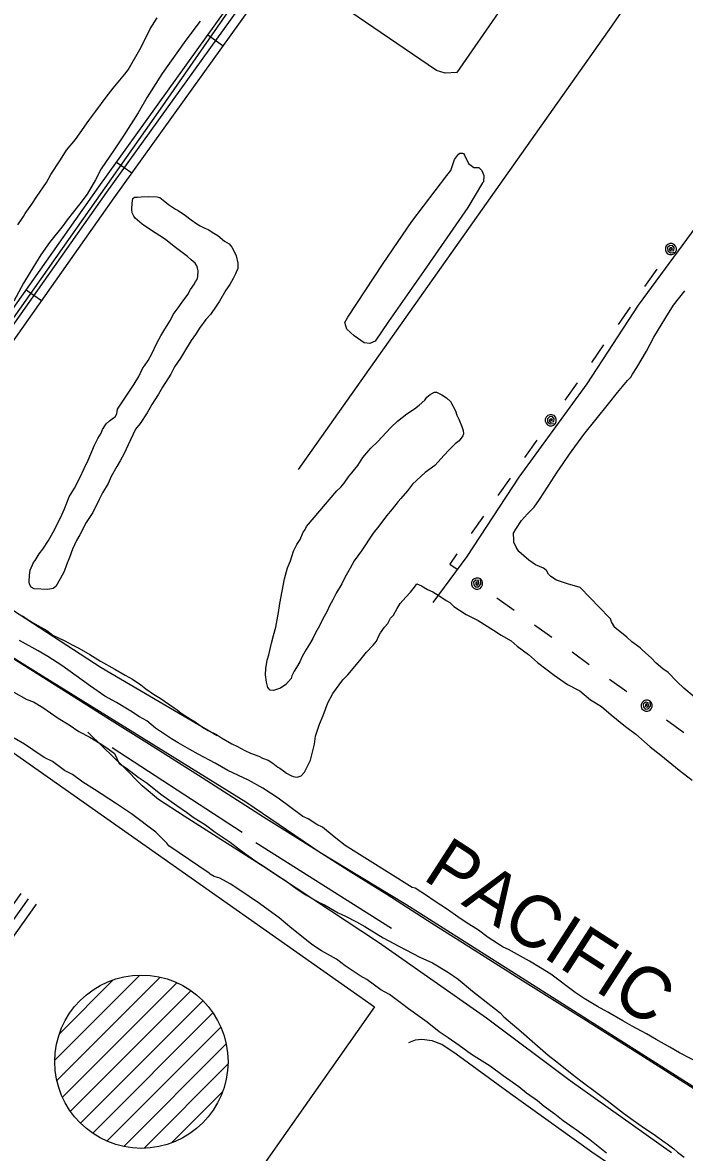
# Model space of a CAD drawing. Extents: x 3535183 to 3573198, y 534952 to 560562.
# Drawn here: x 3550386 to 3551444, y 543255 to 545059 of the extents above; entities that cross this region are included whole.
import ezdxf

# ---------------------------------------------------------------- set-up
doc = ezdxf.new("R2010")
doc.units = 0
for name, color, linetype in [('V-DOMW-TANK', 7, 'Continuous'), ('V-DTCH-CNTR', 7, 'Continuous'), ('V-RAIL-IDEN', 7, 'Continuous'), ('V-RAIL-TRAK', 7, 'Continuous'), ('V-ROAD-CNTR', 7, 'Continuous'), ('V-SITE-OTLN', 7, 'Continuous'), ('V-SITE-VEGE', 7, 'Continuous'), ('V-TOPO-SHOR', 7, 'Continuous'), ('V-UTIL-LINE', 7, 'Continuous')]:
    doc.layers.add(name, color=color, linetype=linetype)

msp = doc.modelspace()

# ---------------------------------------------------------------- linework, layer by layer
at = {"layer": 'V-DOMW-TANK'}
for p, q in [((3550438.1, 543401.8), (3550573.9, 543537.6)), ((3550441.3, 543369.7), (3550606.1, 543534.4)), ((3550445.7, 543444.8), (3550531.2, 543530.2)), ((3550450, 543343), (3550632.7, 543525.7)), ((3550462.9, 543320.5), (3550655.2, 543512.9)), ((3550478.9, 543301.2), (3550674.5, 543496.8)), ((3550498.4, 543285.4), (3550690.4, 543477.4)), ((3550521.1, 543272.7), (3550703.1, 543454.7)), ((3550548, 543264.2), (3550711.5, 543427.8)), ((3550580.5, 543261.3), (3550714.4, 543395.3)), ((3550624.5, 543270.1), (3550705.7, 543351.2))]:
    msp.add_line(p, q, dxfattribs=at)
msp.add_circle((3550576.3, 543399.5), 138.4, dxfattribs=at)
at = {"layer": 'V-DTCH-CNTR'}
for points in [[(3551423.3, 543254.1), (3551261.5, 543369), (3551127.9, 543468.8), (3550955.1, 543590.1), (3550771.9, 543711), (3550644.5, 543791.5), (3550603.7, 543818.3), (3550577.6, 543840.1), (3550546.6, 543871.7), (3550514.7, 543902.5), (3550490.4, 543926.1)], [(3551487.5, 543083.6), (3551465.7, 543105.3), (3551438.2, 543135), (3551414, 543163.8), (3551399, 543180), (3551372.9, 543202.7), (3551295.8, 543255.2), (3551166.2, 543348), (3551079.1, 543411.3), (3551056.2, 543426.9), (3551040.7, 543432.7), (3551024.3, 543435.1), (3551013.8, 543433.7), (3551003.2, 543429.8)]]:
    msp.add_lwpolyline(points, dxfattribs=at)
at = {"layer": 'V-RAIL-TRAK'}
msp.add_lwpolyline([(3550365.2, 544048), (3550434.3, 544003.9), (3550525.2, 543946.7), (3550593.5, 543903.9), (3550673.3, 543853.3), (3550771.4, 543790.6), (3550852.5, 543739.8), (3550912.3, 543701.8), (3550968.2, 543666.9), (3551040.3, 543620.9), (3551109.4, 543577.2), (3551185.4, 543529.3), (3551287.4, 543465.1), (3551374, 543410.3), (3551470.4, 543349.4), (3551525.9, 543314.5), (3551573.7, 543283.4), (3551647.1, 543237.4)], dxfattribs=at)
at = {"layer": 'V-ROAD-CNTR'}
for p, q in [((3550682.3, 545039.7), (3550706.7, 545022.2)), ((3550536.6, 544836.6), (3550560.9, 544819.1)), ((3550392, 544632.5), (3550416.5, 544615.2))]:
    msp.add_line(p, q, dxfattribs=at)
for points in [[(3549755.9, 543668.4), (3549762.9, 543704.8), (3549977.2, 544010.2), (3550047.5, 544134.6), (3550098.6, 544219.2), (3550148.5, 544288.2), (3550313.7, 544521.6), (3550508.1, 544796.9), (3550742.6, 545123.7), (3550954.4, 545435.2), (3551002.8, 545506.3), (3551210.6, 545803.3), (3551397.5, 546068.8)], [(3551418.5, 546072.5), (3551222.9, 545794.7), (3551015.1, 545497.8), (3550966.9, 545426.8), (3550754.9, 545115.1), (3550520.3, 544788.2), (3550326, 544513), (3550160.7, 544279.4), (3550111.2, 544210.9), (3550060.5, 544127.1), (3549989.9, 544002.2), (3549777, 543698.8), (3549770.4, 543664.6), (3549771.4, 543644.3), (3549792.5, 543620.6), (3550177.9, 543353.6), (3550396, 543659.6)], [(3550383.8, 543668.3), (3550174.2, 543374.3), (3549802.5, 543631.9), (3549786.2, 543650.3), (3549785.5, 543663.5), (3549791.1, 543692.8), (3550002.6, 543994.1), (3550073.4, 544119.5), (3550123.7, 544202.6), (3550172.9, 544270.7), (3550338.2, 544504.3), (3550532.5, 544779.5), (3550767.2, 545106.5), (3550979.3, 545418.3), (3551027.5, 545489.3), (3551235.2, 545786.1), (3551422.3, 546051.8)], [(3551887.8, 545861.9), (3551798.9, 545737), (3551543.3, 545368.7), (3551327.6, 545053.4), (3550826.5, 544345.6)], [(3553092.4, 542323.4), (3552814, 542505.2), (3552669, 542594.5), (3552503.2, 542696.6), (3552184.2, 542899.1), (3551818, 543131.4), (3551588.2, 543276.6), (3550998.5, 543650.4), (3550861.5, 543733.9), (3550742.9, 543814.2), (3550407.3, 544022.4), (3550107.6, 544208.9)], [(3550408.2, 543650.9), (3550181.5, 543332.8), (3549782.4, 543609.3), (3549764.4, 543629.7)]]:
    msp.add_lwpolyline(points, dxfattribs=at)
at = {"layer": 'V-SITE-OTLN'}
for points in [[(3551386.5, 545622.5), (3551220, 545348.5), (3551163.2, 545258.1), (3551152.4, 545243.4), (3551222.1, 545184.7), (3551080.1, 544979.6), (3551061.6, 544978.3), (3551048, 544982.9), (3550859, 545111.9), (3550857.5, 545127.1), (3550859.2, 545135.9), (3551009.7, 545349.5), (3550971.8, 545380.4), (3551217.3, 545733.6)], [(3550612.6, 543009.1), (3549767.4, 543603.7), (3550103.5, 544081.5), (3550948.7, 543486.9)]]:
    msp.add_lwpolyline(points, close=True, dxfattribs=at)
at = {"layer": 'V-SITE-VEGE'}
for points in [[(3550670.1, 545061.5), (3550647, 545031.2), (3550609.6, 544977.8), (3550585.4, 544940), (3550571, 544915.3), (3550547.7, 544878.2), (3550532.5, 544856), (3550512, 544825.6), (3550502.9, 544808.3), (3550489.4, 544785.2), (3550477.8, 544769.6), (3550457.5, 544744.3), (3550451.3, 544735.2), (3550429.2, 544708.3), (3550415.8, 544688.5), (3550398.7, 544660.5), (3550387.9, 544643.2), (3550372.5, 544614.3)], [(3550378.8, 544736.3), (3550387.7, 544749.4), (3550390.5, 544754.4), (3550401.1, 544769.2), (3550409.2, 544781.5), (3550424.4, 544803.7), (3550431.6, 544816.9), (3550446.8, 544839.9), (3550456.7, 544855.5), (3550470.8, 544872.7), (3550492.2, 544903.1), (3550503.7, 544917.8), (3550519.7, 544940), (3550531.2, 544954.7), (3550549.7, 544976.7), (3550555.1, 544984.1), (3550574, 545016.3), (3550584, 545036.1), (3550590.4, 545049.4), (3550601.2, 545066.7)], [(3550426.7, 544153.8), (3550404.8, 544154.6), (3550399.9, 544157.3), (3550397.5, 544162.5), (3550396.8, 544165.9), (3550397.2, 544176.8), (3550398.3, 544184.4), (3550403.9, 544196.8), (3550406.5, 544200.1), (3550412.8, 544210.8), (3550419, 544218.1), (3550428, 544232.1), (3550435.2, 544245.3), (3550447, 544268.5), (3550453.5, 544282.6), (3550460.9, 544301.7), (3550469.1, 544315.7), (3550478.1, 544332.2), (3550484.6, 544347.1), (3550491, 544360.4), (3550501.2, 544384.4), (3550506.6, 544395.2), (3550512, 544403.4), (3550513.9, 544409.2), (3550520.1, 544418.3), (3550525.4, 544423.1), (3550531.5, 544427.9), (3550534.1, 544429.5), (3550536.8, 544434.5), (3550537.9, 544442), (3550564.7, 544481.5), (3550571.9, 544493.8), (3550578.3, 544507.9), (3550581, 544511.2), (3550587.2, 544519.4), (3550592.7, 544530.1), (3550600.9, 544547.5), (3550607.2, 544559.1), (3550613.5, 544569.8), (3550622.5, 544583.8), (3550627.1, 544592.9), (3550635, 544603.5), (3550641.3, 544612.6), (3550650.2, 544624.9), (3550654.7, 544633.1), (3550660.9, 544642.2), (3550662.8, 544645.5), (3550665.4, 544648.7), (3550666.4, 544653.7), (3550666.8, 544663), (3550666.1, 544667.2), (3550664.6, 544670.7), (3550662.2, 544675), (3550655.7, 544680.3), (3550649.9, 544685.6), (3550628.6, 544701.5), (3550614.8, 544713), (3550589.2, 544729.2), (3550577.7, 544737.2), (3550566.3, 544746.9), (3550563.9, 544750.3), (3550561.6, 544755.5), (3550560.9, 544760.6), (3550561.3, 544770.7), (3550562.4, 544778.2), (3550565.1, 544780.6), (3550570.1, 544780.4), (3550576, 544781.1), (3550587, 544781.5), (3550601.3, 544780.9), (3550605.5, 544779.9), (3550613.7, 544773.7), (3550619.4, 544768.5), (3550630.9, 544761.3), (3550635.1, 544759.4), (3550646.5, 544751.4), (3550655.6, 544744.3), (3550664.6, 544738.1), (3550670.4, 544734.5), (3550677.8, 544730.9), (3550682.8, 544729), (3550691.8, 544722.7), (3550698.4, 544719.1), (3550709, 544710.3), (3550716.5, 544705.8), (3550720.5, 544700.6), (3550722.9, 544697.1), (3550727.5, 544686.8), (3550730.5, 544674.9), (3550730.1, 544666.5), (3550726.5, 544658.2), (3550722.8, 544650.8), (3550717.4, 544640.9), (3550711.1, 544631.8), (3550701.2, 544614.5), (3550695.8, 544606.3), (3550686.9, 544593.1), (3550679, 544585), (3550669.2, 544571.1), (3550662.9, 544561.2), (3550655.8, 544551.3)], [(3551459.3, 543982.3), (3551443, 543996.4), (3551432.4, 544006.1), (3551417.8, 544021), (3551409.6, 544027.2), (3551399, 544036), (3551390.9, 544044.8), (3551377, 544057.1), (3551373, 544060.6), (3551359.8, 544070.4), (3551351.7, 544077.4), (3551332.9, 544093.3), (3551327.3, 544102), (3551325.8, 544107.1), (3551323.4, 544108.9), (3551277.2, 544157), (3551257.2, 544162.8), (3551239.7, 544168.5), (3551230.6, 544174.7), (3551226.6, 544178.3), (3551223.4, 544184.3), (3551218.5, 544187.8), (3551206.1, 544193.4), (3551195.4, 544200.5), (3551179.1, 544214.6), (3551175.1, 544221.5), (3551171.2, 544229.2), (3551171.3, 544232.6), (3551170.9, 544243.6), (3551174.5, 544250.2), (3551183.5, 544264.2), (3551193.1, 544274.8), (3551203.7, 544285.3), (3551212.5, 544297.6), (3551226, 544319), (3551240.3, 544341.2), (3551250.1, 544355.2), (3551260, 544370), (3551283.1, 544401.1), (3551322.8, 544450.2), (3551337, 544468.2), (3551352.9, 544487.8), (3551358.2, 544492.7), (3551360.9, 544497.6), (3551368, 544508.3), (3551383.3, 544534.7), (3551395.1, 544557), (3551414, 544588.3), (3551426.6, 544608.1), (3551444.3, 544631)], [(3550655.8, 544551.3), (3550645.1, 544534), (3550638.7, 544523.3), (3550628.9, 544509.4), (3550623.5, 544497.8), (3550610, 544477.2), (3550603.7, 544465.7), (3550593, 544449.2), (3550585.7, 544436), (3550574.1, 544418.7), (3550567, 544409.7), (3550555.1, 544384.9), (3550548.7, 544370.8), (3550542.4, 544359.3), (3550536.9, 544350.2), (3550527.9, 544334.5), (3550523.3, 544322.9), (3550514.3, 544308.1), (3550508.8, 544297.3), (3550498.8, 544276.6), (3550488.1, 544261), (3550478, 544241.2), (3550472.6, 544232.1), (3550466.2, 544218), (3550461.5, 544204.7), (3550456.8, 544193.1), (3550453, 544182.3), (3550446.7, 544170.7), (3550439.5, 544158.4), (3550435.2, 544155.2), (3550426.7, 544153.8)], [(3550808.3, 543860.4), (3550814.9, 543856.8), (3550819, 543854.9), (3550824.9, 543853.8), (3550831.7, 543856.1), (3550837, 543861.8), (3550846.2, 543880.9), (3550853, 543906.7), (3550854.4, 543919.3), (3550861, 543938.4), (3550866.6, 543952.6), (3550874.1, 543972.5), (3550882.2, 543987.4), (3550898.2, 544009.5), (3550906.1, 544017.6), (3550925.5, 544040.5), (3550936.1, 544053.6), (3550946.7, 544065), (3550952, 544071.5), (3550955.7, 544079.8), (3550958.4, 544084.8), (3550964.6, 544093.8), (3550969.9, 544099.5), (3550974.4, 544107.8), (3550978.8, 544112.6), (3550985.1, 544123.4), (3550989.7, 544131.6), (3550998.5, 544141.4), (3551006.4, 544149.5), (3551012.6, 544157.7), (3551016.1, 544162.6), (3551023.6, 544159.8), (3551033.5, 544153.6), (3551041.8, 544149.9), (3551054.9, 544141.8), (3551063.2, 544136.4), (3551068.9, 544132.8), (3551075.4, 544126.7), (3551095.2, 544114.1), (3551114.2, 544104.1), (3551138.9, 544088.9), (3551151.2, 544080.8), (3551166.9, 544071.8), (3551176.7, 544063), (3551194.7, 544049.7), (3551209.4, 544037.3), (3551235.6, 544016.9), (3551257, 544001.8), (3551276.8, 543991.8), (3551294, 543977.7), (3551311.3, 543966.9), (3551326.8, 543953.7), (3551349.7, 543935.1), (3551366, 543922.7), (3551388.9, 543902.4), (3551406.1, 543889.1), (3551435.5, 543865.3), (3551456, 543849.3)], [(3550386.3, 544111.5), (3550395.3, 544105.3), (3550406.1, 544099), (3550425, 544088.1), (3550434.9, 544081), (3550453.9, 544071.9), (3550465.5, 544065.5), (3550476.2, 544060.1), (3550493.6, 544050.1), (3550510.8, 544039.4), (3550534, 544026.7), (3550550.4, 544016.8), (3550562, 544010.5), (3550575.1, 544001.5), (3550583.3, 543995.3), (3550595.6, 543986.4), (3550606.4, 543980.1), (3550628.5, 543965), (3550633.5, 543961.4), (3550640, 543956.1), (3550655.6, 543946.2), (3550662.2, 543942.6), (3550673.7, 543933.7), (3550682.8, 543928.3), (3550696, 543921.9), (3550704.2, 543916.6), (3550720.8, 543907.5), (3550729.8, 543903), (3550741.4, 543896.6), (3550750.5, 543892.1), (3550763.8, 543887.3), (3550769.6, 543884.6), (3550778.7, 543880.9), (3550786.1, 543876.4), (3550794.3, 543870.2), (3550797.6, 543868.4), (3550803.4, 543863.9), (3550808.3, 543860.4)], [(3551473.3, 543394.4), (3551436.1, 543413.5), (3551420.4, 543422.5), (3551399, 543435.1), (3551383.3, 543444.2), (3551360.2, 543456), (3551345.3, 543465), (3551321.4, 543478.5), (3551304.9, 543487.6), (3551283.5, 543500.2), (3551269.5, 543510), (3551230.2, 543539.3), (3551213.7, 543549.2), (3551196.4, 543560), (3551162.6, 543578.9), (3551154.3, 543582.6), (3551130.4, 543597.9), (3551114.8, 543609.4), (3551095.1, 543622), (3551081.9, 543630.9), (3551065.5, 543642.5), (3551054.8, 543649.6), (3551042.5, 543657.7), (3551033.5, 543663.9), (3551013.7, 543676.5), (3551008.7, 543677.5), (3550901.7, 543744.7), (3550884.5, 543758.9), (3550865.7, 543773.9), (3550856.6, 543778.5), (3550842.6, 543787.4), (3550834.3, 543791.1), (3550795, 543820.4), (3550770.3, 543836.5), (3550747.2, 543849.2), (3550714.1, 543864.8), (3550694.3, 543876.5), (3550667, 543891), (3550653.8, 543898.3), (3550634.8, 543909.1), (3550624.1, 543915.4), (3550598.6, 543932.4), (3550584.8, 543943.9), (3550573.2, 543950.2), (3550559.2, 543959.2), (3550536.2, 543973.5), (3550518, 543983.5), (3550495, 543999.5), (3550449.1, 544032.4), (3550426.8, 544046.8), (3550411.2, 544055.8), (3550381.5, 544072.1)], [(3550372.4, 543989.8), (3550393.1, 543978.1), (3550403.9, 543974.3), (3550418.7, 543965.3), (3550443.3, 543948.4), (3550460.6, 543937.6), (3550476.2, 543926.9), (3550493.6, 543917.8), (3550510.1, 543907.9), (3550520.8, 543900.8), (3550533.1, 543891.9), (3550540.9, 543875.6), (3550552.4, 543868.4), (3550571.2, 543854.2), (3550585.2, 543844.4), (3550607.3, 543826.7), (3550632.7, 543808.9), (3550648.3, 543798.2), (3550659, 543790.2), (3550678.7, 543777.6), (3550694.3, 543766.1), (3550718.2, 543750), (3550734.5, 543737.6), (3550757.5, 543720.7), (3550773.9, 543710), (3550795.3, 543695.7), (3550806.8, 543688.5), (3550824.9, 543675.2), (3550838.9, 543666.2), (3550860.3, 543653.6), (3550868.6, 543649.9), (3550890.9, 543637.3), (3550902.5, 543631.8), (3550919.8, 543622.7), (3550933, 543615.5), (3550962.7, 543597.5), (3550987.4, 543583.9), (3551021.3, 543566.6), (3551041.2, 543557.4), (3551066.8, 543542.1), (3551082.4, 543531.4), (3551105.2, 543512), (3551122.4, 543498.7), (3551149.4, 543477.5), (3551155.1, 543471.4), (3551182.9, 543447.5), (3551200.8, 543432.5), (3551226.1, 543409.7), (3551242.5, 543397.2), (3551264.6, 543379.6), (3551278.5, 543368.9), (3551305.5, 543348.5), (3551322.7, 543336.1), (3551346.5, 543317.5), (3551362.1, 543305.9), (3551380.1, 543293.4), (3551394.1, 543284.5), (3551413, 543270.3), (3551416.3, 543268.5), (3551426.9, 543260.5), (3551432.6, 543255.2)], [(3551319.6, 543253.6), (3551292.6, 543274.8), (3551274.6, 543288.2), (3551249.9, 543305.1), (3551236.9, 543315.7), (3551219.6, 543328.2), (3551209, 543337), (3551191.8, 543349.4), (3551179.5, 543359.2), (3551154.1, 543377), (3551133.6, 543392.1), (3551103.9, 543410.9), (3551084.2, 543425.2), (3551066.2, 543437.6), (3551052.2, 543447.4), (3551032.6, 543462.5), (3551003, 543483.9), (3550991.6, 543492.7), (3550972.7, 543506.9), (3550958.7, 543514.2), (3550936.6, 543531), (3550925.8, 543536.5), (3550902, 543552.6), (3550888.1, 543563.2), (3550864.1, 543576.8), (3550848.5, 543586.6), (3550832.1, 543599.9), (3550816.6, 543612.3), (3550796.2, 543629.1), (3550784.7, 543637.9), (3550765, 543652.2), (3550732.1, 543674.5), (3550718.2, 543683.4), (3550701.6, 543692.5), (3550692.5, 543695.4), (3550685.9, 543699), (3550684.3, 543700.7), (3550620.2, 543744.5), (3550617, 543748.8), (3550599.1, 543766.3), (3550560.6, 543795.6), (3550535.1, 543812.6), (3550501.4, 543834.1), (3550482.4, 543845.8), (3550466, 543858.2), (3550453.6, 543864.6), (3550434, 543878.8), (3550420.7, 543885.2), (3550402.6, 543897.7), (3550389.5, 543906.6), (3550373, 543916.5)], [(3551432.6, 543255.2), (3551443.3, 543247.2)]]:
    msp.add_lwpolyline(points, dxfattribs=at)
msp.add_lwpolyline([(3550888.6, 544311.6), (3550894.7, 544317.3), (3550900, 544323.8), (3550907.1, 544333.6), (3550912.4, 544340.2), (3550922.2, 544351.6), (3550930.2, 544364.8), (3550942.6, 544379.5), (3550953.9, 544390), (3550967.1, 544404.7), (3550975, 544412.8), (3550985.5, 544422.5), (3551000.3, 544434.6), (3551012.4, 544442.6), (3551020.2, 544448.2), (3551028.9, 544456.3), (3551032.5, 544461.2), (3551037.7, 544465.2), (3551041.2, 544467.6), (3551044.6, 544469.2), (3551048, 544469), (3551056.2, 544464.5), (3551063.6, 544460), (3551070.1, 544453.9), (3551078, 544439.3), (3551080.3, 544432.4), (3551083.4, 544425.6), (3551088, 544414.4), (3551090.3, 544407.6), (3551090.9, 544402.5), (3551090, 544399.2), (3551083.8, 544391), (3551077.7, 544386.2), (3551067.2, 544376.5), (3551060.2, 544368.3), (3551045.2, 544352), (3551029.6, 544340.8), (3551009.5, 544322.2), (3551001.5, 544311.5), (3550991, 544299.3), (3550986.6, 544294.4), (3550976.8, 544282.1), (3550968, 544271.5), (3550955.6, 544255.1), (3550946.7, 544243.7), (3550928, 544215.7), (3550916.4, 544199.3), (3550910, 544187.7), (3550901.1, 544172.9), (3550896.5, 544163), (3550887.5, 544148.1), (3550882, 544137.4), (3550876.6, 544127.5), (3550872.9, 544119.2), (3550865.6, 544106), (3550861.1, 544096.9), (3550853.8, 544083.7), (3550850.2, 544075.4), (3550844.8, 544066.3), (3550839.4, 544058.1), (3550833.1, 544046.5), (3550829.4, 544038.2), (3550824, 544029.2), (3550820.4, 544023.4), (3550816.7, 544016), (3550815.7, 544011.8), (3550806.9, 544002), (3550798.3, 543996.4), (3550792.3, 543994.1), (3550787.2, 543992.7), (3550782.1, 543992.8), (3550778.1, 543997.2), (3550775.9, 544005.7), (3550774.6, 544017.6), (3550775, 544027.7), (3550777.2, 544041.1), (3550780.1, 544049.4), (3550784.1, 544067.8), (3550787.1, 544080.3), (3550791, 544093.6), (3550795.3, 544117.1), (3550797.5, 544131.3), (3550804.9, 544170.6), (3550809.8, 544188.2), (3550814.4, 544199.8), (3550819.2, 544214.8), (3550824.7, 544225.5), (3550830, 544233.7), (3550834.7, 544245.4), (3550837.3, 544248.6), (3550840.1, 544254.4)], close=True, dxfattribs=at)
at = {"layer": 'V-TOPO-SHOR'}
for p, q in [((3550529.6, 543901.2), (3550737, 543766.1)), ((3550759, 543749.6), (3550976.1, 543612.9))]:
    msp.add_line(p, q, dxfattribs=at)
for points in [[(3551563.1, 544873.2), (3551461.9, 544733.3), (3551370.2, 544607.7), (3551288.1, 544482.1), (3551179.4, 544333.1), (3551096.3, 544206.7), (3551041.8, 544133.1)], [(3551121.2, 544803.2), (3551098, 544764), (3551027.2, 544661.5), (3550971.1, 544581.9), (3550949.9, 544550.5), (3550941.1, 544546.5), (3550932.4, 544547.7), (3550916.3, 544558.7), (3550904.5, 544569.6), (3550901.5, 544580.2), (3550906.1, 544588.7), (3550962.4, 544674.4), (3551008.5, 544741.4), (3551064.3, 544814.9), (3551070.7, 544823.3), (3551073.7, 544832.8), (3551076.6, 544840.5), (3551083, 544849), (3551084.8, 544850.6), (3551089.1, 544850.5), (3551090.9, 544850.4), (3551092.5, 544847.7), (3551098.9, 544834.5), (3551107.4, 544828), (3551115.2, 544827.8), (3551120.3, 544823.2), (3551123.4, 544815.3), (3551123, 544804.8), (3551121.2, 544803.2)], [(3550697.2, 543919.9), (3550512.2, 544028.9), (3550325.6, 544149.6), (3550226.8, 544218.4), (3550177.9, 544248.3)]]:
    msp.add_lwpolyline(points, dxfattribs=at)
at = {"layer": 'V-UTIL-LINE'}
for points in [[(3550164.1, 544289.7), (3550337.1, 544538.9), (3550606.5, 544921), (3550897.2, 545338.8), (3551103.2, 545632.8), (3551247.8, 545844.8), (3551379, 546026), (3551525.3, 546235.3), (3551618.2, 546369.2), (3551624.2, 546365.5), (3551758.4, 546557.9), (3551812.9, 546641.1)], [(3551422.2, 544697.6), (3551425.1, 544697.5), (3551423.8, 544699.4), (3551421, 544699.4), (3551419.6, 544696.8), (3551422.3, 544694.7), (3551426.9, 544695.4), (3551427.7, 544699.6), (3551424.6, 544703.4), (3551420.1, 544702.8), (3551416.8, 544699.8), (3551417.2, 544695), (3551421.5, 544691.6), (3551429.6, 544692.4), (3551431, 544695.6), (3551431.1, 544699.1), (3551429.8, 544702.4), (3551427.4, 544704.9), (3551424.2, 544706.3), (3551420.7, 544706.4), (3551417.4, 544705.1), (3551414.9, 544702.7), (3551413.4, 544699.5), (3551413.4, 544696), (3551414.6, 544692.7), (3551417.1, 544690.2), (3551420.3, 544688.8), (3551423.8, 544688.7), (3551427, 544690), (3551429.6, 544692.4)], [(3551399.8, 544665.6), (3551380.3, 544637.8)], [(3551357.3, 544605), (3551337.8, 544577.2)], [(3551314.8, 544544.5), (3551295.3, 544516.6)], [(3551272.3, 544483.9), (3551252.8, 544456.1)], [(3551230.4, 544424.1), (3551233.3, 544424.1), (3551231.9, 544426), (3551229.2, 544426), (3551227.8, 544423.4), (3551230.5, 544421.3), (3551235.1, 544422), (3551235.9, 544426.2), (3551232.8, 544430), (3551228.2, 544429.4), (3551224.9, 544426.4), (3551225.3, 544421.6), (3551229.6, 544418.2), (3551237.7, 544419), (3551239.2, 544422.2), (3551239.2, 544425.7), (3551238, 544429), (3551235.5, 544431.5), (3551232.3, 544432.9), (3551228.8, 544433), (3551225.6, 544431.7), (3551223, 544429.3), (3551221.6, 544426.1), (3551221.5, 544422.6), (3551222.8, 544419.3), (3551225.2, 544416.8), (3551228.4, 544415.4), (3551231.9, 544415.3), (3551235.2, 544416.5), (3551237.7, 544419)], [(3551208, 544392.2), (3551188.4, 544364.4)], [(3551165.5, 544331.6), (3551145.9, 544303.8)], [(3551123, 544271.1), (3551103.4, 544243.2)], [(3551080.5, 544210.5), (3551069.2, 544194.4), (3551080.9, 544186)], [(3551112.5, 544163.3), (3551112.6, 544166.1), (3551110.7, 544164.8), (3551110.7, 544162.1), (3551113.2, 544160.7), (3551115.4, 544163.3), (3551114.7, 544168), (3551110.5, 544168.8), (3551106.7, 544165.7), (3551107.2, 544161.2), (3551110.2, 544157.8), (3551115, 544158.2), (3551118.5, 544162.4), (3551117.8, 544170.6), (3551114.6, 544172), (3551111.1, 544172.1), (3551107.8, 544170.9), (3551105.2, 544168.5), (3551103.8, 544165.3), (3551103.7, 544161.8), (3551104.9, 544158.5), (3551107.3, 544156), (3551110.5, 544154.5), (3551114, 544154.4), (3551117.3, 544155.6), (3551119.9, 544158), (3551121.3, 544161.2), (3551121.4, 544164.7), (3551120.2, 544168), (3551117.8, 544170.6)], [(3551144.2, 544140.5), (3551171.8, 544120.6)], [(3551204.3, 544097.3), (3551231.9, 544077.4)], [(3551264.3, 544054), (3551291.9, 544034.2)], [(3551324.4, 544010.8), (3551352, 543991)], [(3551383.7, 543968.2), (3551383.7, 543971.1), (3551381.8, 543969.8), (3551381.8, 543967), (3551384.3, 543965.6), (3551386.5, 543968.2), (3551385.8, 543972.9), (3551381.6, 543973.7), (3551377.8, 543970.6), (3551378.4, 543966.1), (3551381.3, 543962.8), (3551386.1, 543963.1), (3551389.6, 543967.4), (3551388.9, 543975.5), (3551385.7, 543976.9), (3551382.2, 543977.1), (3551378.9, 543975.8), (3551376.3, 543973.4), (3551374.9, 543970.2), (3551374.8, 543966.7), (3551376, 543963.4), (3551378.4, 543960.9), (3551381.6, 543959.4), (3551385.1, 543959.3), (3551388.4, 543960.5), (3551391, 543962.9), (3551392.4, 543966.1), (3551392.5, 543969.6), (3551391.3, 543972.9), (3551388.9, 543975.5)], [(3551415.3, 543945.4), (3551442.9, 543925.5)]]:
    msp.add_lwpolyline(points, dxfattribs=at)

# ---------------------------------------------------------------- texts
at = {"layer": 'V-RAIL-IDEN'}
msp.add_text('PACIFIC', height=83, rotation=327.1315, dxfattribs=at).set_placement((3551023.6, 543691.9))

doc.saveas('drawing.dxf')
